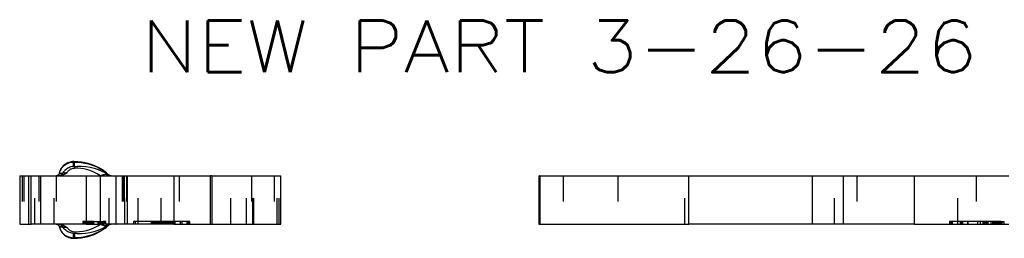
# Model space of a CAD drawing. Header units: inches. Extents: x 3 to 289, y 4 to 291.
# Tile 408 of 634: x 54.986 to 58.802, y 234.686 to 235.533. Entities that reach past the tile are written whole.
import ezdxf
from ezdxf.enums import TextEntityAlignment as Align

# ---------------------------------------------------------------- set-up
doc = ezdxf.new("R2010")
doc.units = ezdxf.units.IN
doc.header["$LTSCALE"] = 0.5
doc.header["$MEASUREMENT"] = 0
doc.linetypes.add('HIDDEN', pattern=[0.225, 0.15, -0.075])
doc.layers.add('DBU', color=7, linetype='Continuous')
doc.styles.add('VERO4-Txt', font='txt_____.ttf')

msp = doc.modelspace()

# ---------------------------------------------------------------- linework, layer by layer
at = {"layer": 'DBU', "color": 6, "linetype": 'Continuous'}
for p, q in [((55.1491, 234.9603), (55.1463, 234.9562)), ((55.1522, 234.964), (55.1491, 234.9603)), ((55.1494, 234.9595), (55.1524, 234.963)), ((55.1556, 234.9675), (55.1522, 234.964)), ((55.1524, 234.963), (55.1558, 234.9663)), ((55.1593, 234.9707), (55.1556, 234.9675)), ((55.1558, 234.9663), (55.1594, 234.9693)), ((55.1633, 234.9735), (55.1593, 234.9707)), ((55.1594, 234.9693), (55.1632, 234.972)), ((55.1632, 234.972), (55.1672, 234.9744)), ((55.1674, 234.976), (55.1633, 234.9735)), ((55.1672, 234.9744), (55.1713, 234.9764)), ((55.1718, 234.9782), (55.1674, 234.976)), ((55.1713, 234.9764), (55.1757, 234.9781)), ((55.1763, 234.98), (55.1718, 234.9782)), ((55.1761, 234.9596), (55.1723, 234.9577)), ((55.1757, 234.9781), (55.1801, 234.9795)), ((55.1801, 234.9612), (55.1761, 234.9596)), ((55.1809, 234.9814), (55.1763, 234.98)), ((55.1801, 234.9795), (55.1846, 234.9805)), ((55.1842, 234.9626), (55.1801, 234.9612)), ((55.1856, 234.9824), (55.1809, 234.9814)), ((55.1884, 234.9636), (55.1842, 234.9626)), ((55.1846, 234.9805), (55.1892, 234.9811)), ((55.1904, 234.983), (55.1856, 234.9824)), ((55.1926, 234.9642), (55.1884, 234.9636)), ((55.1892, 234.9811), (55.1937, 234.9814)), ((55.1952, 234.9833), (55.1904, 234.983)), ((55.1926, 234.9642), (55.209, 234.9656)), ((55.2104, 234.9829), (55.1952, 234.9833)), ((55.209, 234.9656), (55.2255, 234.9656)), ((55.2248, 234.9814), (55.2104, 234.9829)), ((55.2385, 234.979), (55.2248, 234.9814)), ((55.2255, 234.9656), (55.2419, 234.9643)), ((55.2513, 234.9759), (55.2385, 234.979)), ((55.2419, 234.9643), (55.2582, 234.9617)), ((55.2632, 234.9721), (55.2513, 234.9759)), ((55.2582, 234.9617), (55.2742, 234.9578)), ((55.2742, 234.9678), (55.2632, 234.9721)), ((55.2844, 234.9632), (55.2742, 234.9678)), ((55.2937, 234.9584), (55.2844, 234.9632)), ((54.9855, 234.9284), (55.0206, 234.9284)), ((54.9855, 234.9284), (54.9855, 234.7409)), ((55.0206, 234.9284), (55.0306, 234.9284)), ((55.0306, 234.7409), (55.0306, 234.9284)), ((55.0306, 234.9284), (55.068, 234.9284)), ((55.068, 234.9284), (55.2431, 234.9284)), ((55.1395, 234.9285), (55.1387, 234.9284)), ((55.139, 234.9383), (55.1389, 234.9383)), ((55.1389, 234.9383), (55.1389, 234.9383)), ((55.1392, 234.9383), (55.139, 234.9383)), ((55.14, 234.942), (55.1391, 234.9382)), ((55.1392, 234.9383), (55.1405, 234.9429)), ((55.1404, 234.9286), (55.1395, 234.9285)), ((55.1412, 234.9457), (55.14, 234.942)), ((55.1412, 234.9287), (55.1404, 234.9286)), ((55.1405, 234.9429), (55.1422, 234.9473)), ((55.1427, 234.9493), (55.1412, 234.9457)), ((55.142, 234.9289), (55.1412, 234.9287)), ((55.1428, 234.9291), (55.142, 234.9289)), ((55.1422, 234.9473), (55.1442, 234.9516)), ((55.1444, 234.9529), (55.1427, 234.9493)), ((55.1436, 234.9295), (55.1428, 234.9291)), ((55.1444, 234.9298), (55.1436, 234.9295)), ((55.1442, 234.9516), (55.1466, 234.9557)), ((55.1463, 234.9562), (55.1444, 234.9529)), ((55.1452, 234.9302), (55.1444, 234.9298)), ((55.1459, 234.9307), (55.1452, 234.9302)), ((55.1466, 234.9312), (55.1459, 234.9307)), ((55.1466, 234.9557), (55.1494, 234.9595)), ((55.1473, 234.9318), (55.1466, 234.9312)), ((55.1479, 234.9324), (55.1473, 234.9318)), ((55.1485, 234.933), (55.1479, 234.9324)), ((55.149, 234.9336), (55.1485, 234.933)), ((55.1495, 234.9343), (55.149, 234.9336)), ((55.1499, 234.9351), (55.1495, 234.9343)), ((55.1523, 234.9391), (55.1499, 234.9351)), ((55.1551, 234.943), (55.1523, 234.9391)), ((55.1581, 234.9466), (55.1551, 234.943)), ((55.1615, 234.9499), (55.1581, 234.9466)), ((55.1651, 234.953), (55.1615, 234.9499)), ((55.1686, 234.9555), (55.1651, 234.953)), ((55.1723, 234.9577), (55.1686, 234.9555)), ((55.2431, 234.9284), (55.2991, 234.9284)), ((55.2742, 234.9578), (55.2896, 234.9528)), ((55.2896, 234.9528), (55.3045, 234.9465)), ((55.3022, 234.9534), (55.2937, 234.9584)), ((55.2991, 234.9284), (55.3576, 234.9284)), ((55.3099, 234.9484), (55.3022, 234.9534)), ((55.3045, 234.9465), (55.3189, 234.9391)), ((55.3168, 234.9434), (55.3099, 234.9484)), ((55.3215, 234.9397), (55.3168, 234.9434)), ((55.3189, 234.9391), (55.3294, 234.9327)), ((55.3229, 234.9385), (55.3215, 234.9397)), ((55.3227, 234.9386), (55.3277, 234.9344)), ((55.3277, 234.9344), (55.3292, 234.9331)), ((55.3311, 234.9316), (55.3292, 234.9331)), ((55.3294, 234.9327), (55.3311, 234.9316)), ((55.3311, 234.9316), (55.3326, 234.9306)), ((55.3333, 234.9301), (55.3326, 234.9306)), ((55.334, 234.9298), (55.3333, 234.9301)), ((55.3348, 234.9294), (55.334, 234.9298)), ((55.3355, 234.9291), (55.3348, 234.9294)), ((55.3365, 234.9288), (55.3355, 234.9291)), ((55.3375, 234.9286), (55.3365, 234.9288)), ((55.3386, 234.9285), (55.3375, 234.9286)), ((55.3396, 234.9284), (55.3386, 234.9285)), ((55.3576, 234.9284), (55.3598, 234.9284)), ((55.3576, 234.9284), (55.3576, 234.7409)), ((55.3598, 234.9284), (55.5831, 234.9284)), ((55.5831, 234.9284), (55.7255, 234.9284)), ((55.7304, 234.9284), (55.7255, 234.9284)), ((55.7304, 234.9284), (55.7304, 234.7409)), ((55.7304, 234.9284), (55.9974, 234.9284)), ((55.9974, 234.7409), (55.9974, 234.9284)), ((56.9974, 234.9284), (57, 234.9284)), ((56.9974, 234.9284), (56.9974, 234.7409)), ((57.0012, 234.9284), (57, 234.9284)), ((57.0012, 234.9284), (57.0012, 234.7409)), ((57.0012, 234.9284), (57.5786, 234.9284)), ((57.5786, 234.7409), (57.5786, 234.9284)), ((57.5786, 234.9284), (58.0578, 234.9284)), ((58.0578, 234.9284), (58.1786, 234.9284)), ((58.1786, 234.9284), (58.4525, 234.9284)), ((58.4525, 234.9284), (58.8197, 234.9284)), ((54.9855, 234.7409), (55.0206, 234.7409)), ((55.0206, 234.7409), (55.0306, 234.7409)), ((55.068, 234.7409), (55.0306, 234.7409)), ((55.2431, 234.7409), (55.068, 234.7409)), ((55.1267, 234.7409), (55.1271, 234.7409)), ((55.1271, 234.7409), (55.1275, 234.7409)), ((55.1275, 234.7409), (55.128, 234.7409)), ((55.128, 234.7409), (55.1285, 234.7408)), ((55.1285, 234.7408), (55.1291, 234.7407)), ((55.1291, 234.7407), (55.1296, 234.7406)), ((55.1296, 234.7406), (55.1302, 234.7404)), ((55.1302, 234.7404), (55.1308, 234.7402)), ((55.1308, 234.7402), (55.1315, 234.74)), ((55.1315, 234.74), (55.1321, 234.7397)), ((55.1321, 234.7397), (55.1328, 234.7393)), ((55.1328, 234.7393), (55.1334, 234.7389)), ((55.1334, 234.7389), (55.1341, 234.7385)), ((55.1341, 234.7385), (55.1347, 234.738)), ((55.1347, 234.738), (55.1353, 234.7374)), ((55.1353, 234.7374), (55.136, 234.7368)), ((55.136, 234.7368), (55.1365, 234.7361)), ((55.1365, 234.7361), (55.137, 234.7354)), ((55.137, 234.7354), (55.1375, 234.7346)), ((55.1375, 234.7346), (55.138, 234.7338)), ((55.138, 234.7338), (55.1383, 234.7329)), ((55.1383, 234.7329), (55.1386, 234.732)), ((55.1386, 234.732), (55.1389, 234.7311)), ((55.1387, 234.7409), (55.1395, 234.7409)), ((55.139, 234.7311), (55.1389, 234.7311)), ((55.1389, 234.7311), (55.1389, 234.7311)), ((55.1392, 234.7311), (55.139, 234.7311)), ((55.1391, 234.7312), (55.14, 234.7274)), ((55.1395, 234.7409), (55.1404, 234.7408)), ((55.1404, 234.7408), (55.1412, 234.7407)), ((55.1412, 234.7407), (55.142, 234.7405)), ((55.142, 234.7405), (55.1428, 234.7402)), ((55.1428, 234.7402), (55.1436, 234.7399)), ((55.1436, 234.7399), (55.1444, 234.7396)), ((55.1444, 234.7396), (55.1452, 234.7391)), ((55.1452, 234.7391), (55.1459, 234.7387)), ((55.1459, 234.7387), (55.1466, 234.7382)), ((55.1466, 234.7382), (55.1473, 234.7376)), ((55.1473, 234.7376), (55.1479, 234.737)), ((55.1479, 234.737), (55.1485, 234.7364)), ((55.1485, 234.7364), (55.149, 234.7358)), ((55.149, 234.7358), (55.1495, 234.7351)), ((55.1495, 234.7351), (55.1499, 234.7343)), ((55.1523, 234.7302), (55.1499, 234.7343)), ((55.2431, 234.7409), (55.2991, 234.7409)), ((55.3576, 234.7409), (55.2991, 234.7409)), ((55.3294, 234.7367), (55.3186, 234.7301)), ((55.3215, 234.7297), (55.3229, 234.7309)), ((55.3292, 234.7363), (55.3227, 234.7307)), ((55.3292, 234.7363), (55.3311, 234.7378)), ((55.3311, 234.7378), (55.3294, 234.7367)), ((55.3326, 234.7388), (55.3311, 234.7378)), ((55.3326, 234.7388), (55.3335, 234.7394)), ((55.3335, 234.7394), (55.3344, 234.7398)), ((55.3344, 234.7398), (55.3354, 234.7402)), ((55.3354, 234.7402), (55.3364, 234.7405)), ((55.3364, 234.7405), (55.3372, 234.7407)), ((55.3372, 234.7407), (55.338, 234.7408)), ((55.338, 234.7408), (55.3388, 234.7409)), ((55.3388, 234.7409), (55.3396, 234.7409)), ((55.3576, 234.7409), (55.3598, 234.7409)), ((55.5831, 234.7409), (55.3598, 234.7409)), ((55.5831, 234.7409), (55.7255, 234.7409)), ((55.7255, 234.7409), (55.7304, 234.7409)), ((55.7304, 234.7409), (55.9974, 234.7409)), ((56.9974, 234.7409), (57, 234.7409)), ((57, 234.7409), (57.0012, 234.7409)), ((57.0012, 234.7409), (57.5786, 234.7409)), ((58.0578, 234.7409), (57.5786, 234.7409)), ((58.1786, 234.7409), (58.0578, 234.7409)), ((58.4525, 234.7409), (58.1786, 234.7409)), ((58.4525, 234.7409), (58.8197, 234.7409)), ((55.14, 234.7274), (55.1412, 234.7237)), ((55.1412, 234.7237), (55.1427, 234.72)), ((55.1427, 234.72), (55.1444, 234.7165)), ((55.1444, 234.7165), (55.1464, 234.7131)), ((55.1464, 234.7131), (55.1491, 234.7091)), ((55.1491, 234.7091), (55.1522, 234.7053)), ((55.1522, 234.7053), (55.1556, 234.7018)), ((55.1551, 234.7264), (55.1523, 234.7302)), ((55.1581, 234.7228), (55.1551, 234.7264)), ((55.1556, 234.7018), (55.1593, 234.6987)), ((55.1615, 234.7195), (55.1581, 234.7228)), ((55.1593, 234.6987), (55.1633, 234.6958)), ((55.1651, 234.7164), (55.1615, 234.7195)), ((55.1633, 234.6958), (55.1674, 234.6933)), ((55.1686, 234.7139), (55.1651, 234.7164)), ((55.1674, 234.6933), (55.1718, 234.6912)), ((55.1723, 234.7117), (55.1686, 234.7139)), ((55.1761, 234.7098), (55.1723, 234.7117)), ((55.1801, 234.7082), (55.1761, 234.7098)), ((55.1842, 234.7068), (55.1801, 234.7082)), ((55.1884, 234.7058), (55.1842, 234.7068)), ((55.1926, 234.7051), (55.1884, 234.7058)), ((55.2087, 234.7038), (55.1926, 234.7051)), ((55.2249, 234.7037), (55.2087, 234.7038)), ((55.241, 234.7049), (55.2249, 234.7037)), ((55.2379, 234.6902), (55.2507, 234.6934)), ((55.257, 234.7074), (55.241, 234.7049)), ((55.2507, 234.6934), (55.2627, 234.6971)), ((55.2731, 234.7112), (55.257, 234.7074)), ((55.2627, 234.6971), (55.2739, 234.7014)), ((55.2887, 234.7163), (55.2731, 234.7112)), ((55.2739, 234.7014), (55.2841, 234.706)), ((55.2841, 234.706), (55.2935, 234.7109)), ((55.3039, 234.7226), (55.2887, 234.7163)), ((55.2935, 234.7109), (55.302, 234.7159)), ((55.302, 234.7159), (55.3097, 234.7209)), ((55.3186, 234.7301), (55.3039, 234.7226)), ((55.3097, 234.7209), (55.3167, 234.7259)), ((55.3167, 234.7259), (55.3215, 234.7297)), ((55.1718, 234.6912), (55.1763, 234.6894)), ((55.1763, 234.6894), (55.1809, 234.688)), ((55.1809, 234.688), (55.1856, 234.687)), ((55.1856, 234.687), (55.1904, 234.6864)), ((55.1904, 234.6864), (55.1952, 234.6861)), ((55.1943, 234.6861), (55.2096, 234.6864)), ((55.2096, 234.6864), (55.2241, 234.6879)), ((55.2241, 234.6879), (55.2379, 234.6902))]:
    msp.add_line(p, q, dxfattribs=at)
at = {"layer": 'DBU', "color": 4, "linetype": 'Continuous'}
for p, q in [((55.194, 234.9821), (55.1937, 234.9814)), ((55.1937, 234.9814), (55.2086, 234.9812)), ((55.1942, 234.9826), (55.194, 234.9821)), ((55.1945, 234.983), (55.1942, 234.9826)), ((55.1947, 234.9832), (55.1945, 234.983)), ((55.195, 234.9833), (55.1947, 234.9832)), ((55.1952, 234.9833), (55.195, 234.9833)), ((55.2086, 234.9812), (55.2234, 234.9799)), ((55.2234, 234.9799), (55.238, 234.9775)), ((55.238, 234.9775), (55.2525, 234.9741)), ((55.2525, 234.9741), (55.2667, 234.9696)), ((55.2667, 234.9696), (55.2783, 234.9651)), ((55.2783, 234.9651), (55.2896, 234.9599)), ((55.2896, 234.9599), (55.3005, 234.954)), ((55.0206, 234.7409), (55.0206, 234.9284)), ((55.068, 234.7409), (55.068, 234.9284)), ((55.1282, 234.9285), (55.1271, 234.9284)), ((55.1292, 234.9286), (55.1282, 234.9285)), ((55.1303, 234.9289), (55.1292, 234.9286)), ((55.1313, 234.9292), (55.1303, 234.9289)), ((55.1322, 234.9296), (55.1313, 234.9292)), ((55.1332, 234.9301), (55.1322, 234.9296)), ((55.1341, 234.9306), (55.1332, 234.9301)), ((55.1349, 234.9312), (55.1341, 234.9306)), ((55.1357, 234.9319), (55.1349, 234.9312)), ((55.1364, 234.9327), (55.1357, 234.9319)), ((55.137, 234.9335), (55.1364, 234.9327)), ((55.1376, 234.9344), (55.137, 234.9335)), ((55.1381, 234.9353), (55.1376, 234.9344)), ((55.1386, 234.9363), (55.1381, 234.9353)), ((55.1389, 234.9373), (55.1386, 234.9363)), ((55.1392, 234.9383), (55.1389, 234.9373)), ((55.1389, 234.9383), (55.1389, 234.9383)), ((55.1389, 234.9383), (55.139, 234.9383)), ((55.139, 234.9383), (55.1391, 234.9383)), ((55.1499, 234.9351), (55.1392, 234.9383)), ((55.2431, 234.9284), (55.2431, 234.7409)), ((55.2991, 234.7409), (55.2991, 234.9284)), ((55.3005, 234.954), (55.3111, 234.9473)), ((55.3111, 234.9473), (55.3211, 234.9399)), ((55.3211, 234.9399), (55.3227, 234.9386)), ((55.3598, 234.7409), (55.3598, 234.9284)), ((55.5831, 234.9284), (55.5831, 234.7409)), ((55.7255, 234.7409), (55.7255, 234.9284)), ((57, 234.7409), (57, 234.9284)), ((58.0578, 234.7409), (58.0578, 234.9284)), ((58.1786, 234.7409), (58.1786, 234.9284)), ((58.4525, 234.9284), (58.4525, 234.7409)), ((55.1271, 234.7409), (55.1282, 234.7409)), ((55.1282, 234.7409), (55.1292, 234.7408)), ((55.1292, 234.7408), (55.1302, 234.7405)), ((55.1302, 234.7405), (55.1313, 234.7402)), ((55.1313, 234.7402), (55.1322, 234.7398)), ((55.1322, 234.7398), (55.1331, 234.7394)), ((55.1331, 234.7394), (55.134, 234.7388)), ((55.134, 234.7388), (55.1349, 234.7382)), ((55.1349, 234.7382), (55.1356, 234.7375)), ((55.1356, 234.7375), (55.1364, 234.7367)), ((55.1364, 234.7367), (55.137, 234.7359)), ((55.137, 234.7359), (55.1376, 234.735)), ((55.1376, 234.735), (55.1381, 234.7341)), ((55.1381, 234.7341), (55.1386, 234.7331)), ((55.1386, 234.7331), (55.1389, 234.7321)), ((55.1389, 234.7321), (55.1392, 234.7311)), ((55.1389, 234.7311), (55.1389, 234.7311)), ((55.1389, 234.7311), (55.139, 234.7311)), ((55.139, 234.7311), (55.1391, 234.7311)), ((55.1499, 234.7343), (55.1392, 234.7311)), ((55.1392, 234.7311), (55.1405, 234.7265)), ((55.3227, 234.7307), (55.3211, 234.7294)), ((55.1405, 234.7265), (55.1422, 234.722)), ((55.1422, 234.722), (55.1442, 234.7178)), ((55.1442, 234.7178), (55.1467, 234.7137)), ((55.1467, 234.7137), (55.1494, 234.7099)), ((55.1494, 234.7099), (55.1524, 234.7063)), ((55.1524, 234.7063), (55.1558, 234.7031)), ((55.1558, 234.7031), (55.1594, 234.7001)), ((55.1594, 234.7001), (55.1632, 234.6974)), ((55.1632, 234.6974), (55.1672, 234.695)), ((55.1672, 234.695), (55.1714, 234.693)), ((55.1714, 234.693), (55.1757, 234.6913)), ((55.2525, 234.6953), (55.238, 234.6919)), ((55.2667, 234.6998), (55.2525, 234.6953)), ((55.2783, 234.7043), (55.2667, 234.6998)), ((55.2896, 234.7095), (55.2783, 234.7043)), ((55.3005, 234.7154), (55.2896, 234.7095)), ((55.3111, 234.7221), (55.3005, 234.7154)), ((55.3211, 234.7294), (55.3111, 234.7221)), ((55.1757, 234.6913), (55.1801, 234.6899)), ((55.1801, 234.6899), (55.1846, 234.6889)), ((55.1846, 234.6889), (55.1892, 234.6883)), ((55.1892, 234.6883), (55.1937, 234.688)), ((55.2086, 234.6882), (55.1937, 234.688)), ((55.194, 234.6873), (55.1937, 234.688)), ((55.1942, 234.6868), (55.194, 234.6873)), ((55.1945, 234.6864), (55.1942, 234.6868)), ((55.1947, 234.6862), (55.1945, 234.6864)), ((55.195, 234.6861), (55.1947, 234.6862)), ((55.1952, 234.6861), (55.195, 234.6861)), ((55.2234, 234.6895), (55.2086, 234.6882)), ((55.238, 234.6919), (55.2234, 234.6895))]:
    msp.add_line(p, q, dxfattribs=at)
at = {"layer": 'DBU', "color": 254, "linetype": 'HIDDEN'}
for p, q in [((55.1953, 234.9832), (55.1952, 234.9833)), ((55.1956, 234.983), (55.1953, 234.9832)), ((55.1958, 234.9826), (55.1956, 234.983)), ((55.1961, 234.9821), (55.1958, 234.9826)), ((55.1964, 234.9814), (55.1961, 234.9821)), ((55.1967, 234.9805), (55.1964, 234.9814)), ((55.1969, 234.9795), (55.1967, 234.9805)), ((55.1972, 234.9784), (55.1969, 234.9795)), ((55.1974, 234.9772), (55.1972, 234.9784)), ((55.1976, 234.9758), (55.1974, 234.9772)), ((55.1978, 234.9743), (55.1976, 234.9758)), ((55.198, 234.9727), (55.1978, 234.9743)), ((55.1982, 234.9711), (55.198, 234.9727)), ((55.1984, 234.9694), (55.1982, 234.9711)), ((55.1985, 234.9677), (55.1984, 234.9694)), ((55.1986, 234.9658), (55.1985, 234.9677)), ((55.1987, 234.964), (55.1986, 234.9658)), ((55.1988, 234.9621), (55.1987, 234.964)), ((55.1988, 234.9602), (55.1988, 234.9621)), ((55.1989, 234.9583), (55.1988, 234.9602)), ((54.995, 234.9284), (54.995, 234.7409)), ((55.0015, 234.9284), (55.0015, 234.7409)), ((55.0444, 234.7409), (55.0444, 234.9284)), ((55.0598, 234.9284), (55.0598, 234.7409)), ((55.1192, 234.7409), (55.1192, 234.9284)), ((55.1274, 234.9284), (55.1274, 234.7409)), ((55.1288, 234.9285), (55.1288, 234.9285)), ((55.1288, 234.9285), (55.1289, 234.9285)), ((55.1289, 234.9285), (55.1291, 234.9285)), ((55.1291, 234.9285), (55.1295, 234.9285)), ((55.1295, 234.9285), (55.1299, 234.9284)), ((55.1299, 234.9284), (55.1305, 234.9284)), ((55.1305, 234.9284), (55.1313, 234.9284)), ((55.1313, 234.9284), (55.1323, 234.9284)), ((55.1323, 234.9284), (55.1334, 234.9284)), ((55.1333, 234.9284), (55.1402, 234.9284)), ((55.1391, 234.9383), (55.1392, 234.9383)), ((55.1392, 234.9383), (55.1395, 234.9383)), ((55.1395, 234.9383), (55.1399, 234.9383)), ((55.1399, 234.9383), (55.1404, 234.9383)), ((55.1402, 234.9284), (55.1421, 234.9285)), ((55.1404, 234.9383), (55.141, 234.9383)), ((55.141, 234.9383), (55.1417, 234.9383)), ((55.1417, 234.9383), (55.1425, 234.9384)), ((55.1421, 234.9285), (55.144, 234.9288)), ((55.1425, 234.9384), (55.1434, 234.9384)), ((55.1434, 234.9384), (55.1447, 234.9385)), ((55.144, 234.9288), (55.1461, 234.9292)), ((55.1447, 234.9385), (55.1461, 234.9385)), ((55.1461, 234.9385), (55.1477, 234.9386)), ((55.1461, 234.9292), (55.1481, 234.9297)), ((55.1477, 234.9386), (55.1493, 234.9387)), ((55.1481, 234.9297), (55.1503, 234.9304)), ((55.1493, 234.9387), (55.1511, 234.9388)), ((55.1503, 234.9304), (55.1525, 234.9313)), ((55.1511, 234.9388), (55.1529, 234.9389)), ((55.1525, 234.9313), (55.1548, 234.9323)), ((55.1529, 234.9389), (55.1548, 234.9391)), ((55.1548, 234.9391), (55.1568, 234.9392)), ((55.1548, 234.9323), (55.1572, 234.9335)), ((55.1568, 234.9392), (55.1587, 234.9394)), ((55.1572, 234.9335), (55.1591, 234.9345)), ((55.1587, 234.9394), (55.161, 234.9397)), ((55.1591, 234.9345), (55.1613, 234.9358)), ((55.161, 234.9397), (55.1633, 234.9399)), ((55.1613, 234.9358), (55.1638, 234.9373)), ((55.1633, 234.9399), (55.1655, 234.9403)), ((55.1638, 234.9373), (55.168, 234.9399)), ((55.1655, 234.9403), (55.1677, 234.9406)), ((55.1677, 234.9406), (55.1697, 234.9409)), ((55.168, 234.9399), (55.1692, 234.9406)), ((55.1692, 234.9406), (55.1695, 234.9408)), ((55.1695, 234.9408), (55.1696, 234.9409)), ((55.1696, 234.9409), (55.1697, 234.9409)), ((55.1697, 234.9409), (55.1709, 234.9431)), ((55.1709, 234.9431), (55.1723, 234.9451)), ((55.1723, 234.9451), (55.1739, 234.947)), ((55.1739, 234.947), (55.1755, 234.9488)), ((55.1755, 234.9488), (55.1774, 234.9504)), ((55.1774, 234.9504), (55.1793, 234.9519)), ((55.1793, 234.9519), (55.1814, 234.9533)), ((55.1814, 234.9533), (55.1837, 234.9546)), ((55.1837, 234.9546), (55.1861, 234.9557)), ((55.1861, 234.9557), (55.1885, 234.9566)), ((55.1885, 234.9566), (55.191, 234.9573)), ((55.191, 234.9573), (55.1936, 234.9578)), ((55.1936, 234.9578), (55.1962, 234.9581)), ((55.1962, 234.9581), (55.1989, 234.9583)), ((55.2105, 234.9581), (55.1989, 234.9583)), ((55.2221, 234.957), (55.2105, 234.9581)), ((55.2336, 234.9552), (55.2221, 234.957)), ((55.2449, 234.9526), (55.2336, 234.9552)), ((55.259, 234.9483), (55.2449, 234.9526)), ((55.2727, 234.9428), (55.259, 234.9483)), ((55.2858, 234.9361), (55.2727, 234.9428)), ((55.2983, 234.9284), (55.2858, 234.9361)), ((55.2983, 234.9284), (55.3003, 234.9293)), ((55.3003, 234.9293), (55.3023, 234.9301)), ((55.3023, 234.9301), (55.3043, 234.9309)), ((55.3043, 234.9309), (55.3062, 234.9317)), ((55.3062, 234.9317), (55.3082, 234.9324)), ((55.3082, 234.9324), (55.3101, 234.933)), ((55.3101, 234.933), (55.312, 234.9334)), ((55.312, 234.9334), (55.3138, 234.9338)), ((55.3138, 234.9338), (55.3157, 234.934)), ((55.3157, 234.934), (55.3174, 234.9341)), ((55.3174, 234.9341), (55.3192, 234.934)), ((55.3192, 234.934), (55.3209, 234.9337)), ((55.3209, 234.9337), (55.3227, 234.9334)), ((55.3209, 234.9337), (55.3213, 234.933)), ((55.3213, 234.933), (55.3218, 234.9323)), ((55.3218, 234.9323), (55.3222, 234.9316)), ((55.3222, 234.9316), (55.3228, 234.931)), ((55.3227, 234.9334), (55.3244, 234.9331)), ((55.3228, 234.931), (55.3233, 234.9304)), ((55.3233, 234.9304), (55.3239, 234.93)), ((55.3239, 234.93), (55.3244, 234.9295)), ((55.3244, 234.9331), (55.326, 234.9328)), ((55.3244, 234.9295), (55.3251, 234.9291)), ((55.3251, 234.9291), (55.3258, 234.9288)), ((55.3258, 234.9288), (55.3265, 234.9286)), ((55.326, 234.9328), (55.3274, 234.9325)), ((55.3265, 234.9286), (55.3269, 234.9285)), ((55.3274, 234.9325), (55.3282, 234.9324)), ((55.3282, 234.9324), (55.329, 234.9322)), ((55.329, 234.9322), (55.3296, 234.9321)), ((55.3296, 234.9321), (55.33, 234.932)), ((55.33, 234.932), (55.3303, 234.9319)), ((55.3303, 234.9319), (55.3305, 234.9319)), ((55.3305, 234.9319), (55.3306, 234.9318)), ((55.3327, 234.7409), (55.3327, 234.9284)), ((55.3824, 234.9284), (55.3824, 234.7409)), ((55.3873, 234.9284), (55.3873, 234.7409)), ((55.3895, 234.9284), (55.3895, 234.7409)), ((55.3909, 234.9284), (55.3909, 234.7409)), ((55.3935, 234.7409), (55.3935, 234.9284)), ((55.4001, 234.9284), (55.4001, 234.7409)), ((55.4015, 234.9284), (55.4015, 234.7409)), ((55.4033, 234.7409), (55.4033, 234.9284)), ((55.4445, 234.7409), (55.4445, 234.9284)), ((55.5339, 234.7409), (55.5339, 234.9284)), ((55.6042, 234.9284), (55.6042, 234.7409)), ((55.8033, 234.7409), (55.8033, 234.9284)), ((55.8642, 234.7409), (55.8642, 234.9284)), ((55.8837, 234.9284), (55.8837, 234.7409)), ((55.8891, 234.7409), (55.8891, 234.9284)), ((55.8934, 234.7409), (55.8934, 234.9284)), ((55.9719, 234.9284), (55.9719, 234.7409)), ((55.9839, 234.7409), (55.9839, 234.9284)), ((55.991, 234.7409), (55.991, 234.9284)), ((57.0924, 234.9284), (57.0924, 234.7409)), ((57.3038, 234.9284), (57.3038, 234.7409)), ((57.5638, 234.7409), (57.5638, 234.9284)), ((58.1433, 234.7409), (58.1433, 234.9284)), ((58.23, 234.9284), (58.23, 234.7409)), ((58.622, 234.7409), (58.622, 234.9284)), ((58.6921, 234.9284), (58.6921, 234.7409)), ((55.1271, 234.7409), (55.1266, 234.7409)), ((55.1268, 234.7409), (55.1293, 234.7409)), ((55.1293, 234.7409), (55.1335, 234.7409)), ((55.1335, 234.7409), (55.1402, 234.7409)), ((55.1391, 234.7311), (55.1392, 234.7311)), ((55.1392, 234.7311), (55.1395, 234.7311)), ((55.1395, 234.7311), (55.1399, 234.7311)), ((55.1399, 234.7311), (55.1404, 234.7311)), ((55.1402, 234.7409), (55.1419, 234.7409)), ((55.1404, 234.7311), (55.141, 234.7311)), ((55.141, 234.7311), (55.1417, 234.731)), ((55.1417, 234.731), (55.1425, 234.731)), ((55.1419, 234.7409), (55.1436, 234.7407)), ((55.1425, 234.731), (55.1434, 234.731)), ((55.1434, 234.731), (55.1447, 234.7309)), ((55.1436, 234.7407), (55.1453, 234.7404)), ((55.1447, 234.7309), (55.1461, 234.7309)), ((55.1453, 234.7404), (55.1471, 234.74)), ((55.1461, 234.7309), (55.1477, 234.7308)), ((55.1471, 234.74), (55.1489, 234.7395)), ((55.1477, 234.7308), (55.1493, 234.7307)), ((55.1489, 234.7395), (55.1515, 234.7385)), ((55.1493, 234.7307), (55.1511, 234.7306)), ((55.1515, 234.7385), (55.1543, 234.7373)), ((55.1543, 234.7373), (55.1572, 234.7359)), ((55.1572, 234.7359), (55.1616, 234.7334)), ((55.1616, 234.7334), (55.1657, 234.7309)), ((55.1657, 234.7309), (55.1697, 234.7284)), ((55.2308, 234.7509), (55.2308, 234.7409)), ((55.2337, 234.7509), (55.2308, 234.7509)), ((55.2393, 234.7509), (55.2337, 234.7509)), ((55.2337, 234.7409), (55.2337, 234.7509)), ((55.2342, 234.7509), (55.2342, 234.7409)), ((55.2393, 234.7509), (55.2393, 234.7409)), ((55.2421, 234.7509), (55.2393, 234.7509)), ((55.2408, 234.7409), (55.2408, 234.7509)), ((55.2477, 234.7509), (55.2421, 234.7509)), ((55.2421, 234.7409), (55.2421, 234.7509)), ((55.2477, 234.7509), (55.2477, 234.7409)), ((55.2523, 234.7509), (55.2477, 234.7509)), ((55.2493, 234.7409), (55.2493, 234.7509)), ((55.2523, 234.7409), (55.2523, 234.7509)), ((55.2523, 234.7509), (55.2541, 234.7509)), ((55.2527, 234.7509), (55.2527, 234.7409)), ((55.2541, 234.7509), (55.2541, 234.7409)), ((55.2543, 234.7509), (55.2541, 234.7509)), ((55.2593, 234.7509), (55.2543, 234.7509)), ((55.2543, 234.7409), (55.2543, 234.7509)), ((55.2691, 234.7509), (55.2593, 234.7509)), ((55.2593, 234.7409), (55.2593, 234.7509)), ((55.2603, 234.7509), (55.2603, 234.7409)), ((55.2604, 234.7509), (55.2604, 234.7409)), ((55.2651, 234.7409), (55.2651, 234.7509)), ((55.2653, 234.7409), (55.2653, 234.7509)), ((55.267, 234.7509), (55.267, 234.7409)), ((55.2728, 234.7509), (55.2691, 234.7509)), ((55.2691, 234.7409), (55.2691, 234.7509)), ((55.2702, 234.7409), (55.2702, 234.7509)), ((55.2728, 234.7409), (55.2728, 234.7509)), ((55.2728, 234.7509), (55.2986, 234.7509)), ((55.2784, 234.7293), (55.2886, 234.7348)), ((55.2886, 234.7348), (55.2983, 234.7409)), ((55.2899, 234.7509), (55.2899, 234.7409)), ((55.2902, 234.7409), (55.2902, 234.7509)), ((55.295, 234.7509), (55.295, 234.7409)), ((55.2973, 234.7509), (55.2973, 234.7409)), ((55.2978, 234.7409), (55.2978, 234.7509)), ((55.2983, 234.7409), (55.2994, 234.7405)), ((55.2985, 234.7409), (55.2985, 234.7509)), ((55.2986, 234.7509), (55.3088, 234.7509)), ((55.2986, 234.7509), (55.2986, 234.7409)), ((55.2988, 234.7409), (55.2988, 234.7509)), ((55.2994, 234.7405), (55.3008, 234.7399)), ((55.3008, 234.7399), (55.3025, 234.7392)), ((55.3025, 234.7392), (55.3043, 234.7385)), ((55.3036, 234.7509), (55.3036, 234.7409)), ((55.3043, 234.7385), (55.3062, 234.7377)), ((55.3059, 234.7509), (55.3059, 234.7409)), ((55.3062, 234.7377), (55.3078, 234.7371)), ((55.3078, 234.7371), (55.3091, 234.7367)), ((55.3088, 234.7509), (55.3093, 234.7509)), ((55.3088, 234.7509), (55.3088, 234.7409)), ((55.3091, 234.7367), (55.3101, 234.7364)), ((55.3093, 234.7509), (55.3093, 234.7409)), ((55.3142, 234.7509), (55.3093, 234.7509)), ((55.3101, 234.7364), (55.3122, 234.7359)), ((55.3107, 234.7509), (55.3107, 234.7409)), ((55.3122, 234.7359), (55.3142, 234.7356)), ((55.3134, 234.7509), (55.3134, 234.7409)), ((55.3135, 234.7409), (55.3135, 234.7509)), ((55.3142, 234.7409), (55.3142, 234.7509)), ((55.3197, 234.7509), (55.3142, 234.7509)), ((55.3142, 234.7356), (55.3161, 234.7354)), ((55.3148, 234.7409), (55.3148, 234.7509)), ((55.3161, 234.7354), (55.3178, 234.7353)), ((55.3178, 234.7353), (55.3194, 234.7354)), ((55.3194, 234.7354), (55.3209, 234.7356)), ((55.3196, 234.7409), (55.3196, 234.7509)), ((55.3197, 234.7409), (55.3197, 234.7509)), ((55.3214, 234.7365), (55.3209, 234.7356)), ((55.3209, 234.7356), (55.3227, 234.736)), ((55.3219, 234.7373), (55.3214, 234.7365)), ((55.3224, 234.738), (55.3219, 234.7373)), ((55.323, 234.7386), (55.3224, 234.738)), ((55.3227, 234.736), (55.3244, 234.7363)), ((55.3236, 234.7392), (55.323, 234.7386)), ((55.3241, 234.7396), (55.3236, 234.7392)), ((55.3247, 234.74), (55.3241, 234.7396)), ((55.3244, 234.7363), (55.326, 234.7366)), ((55.3254, 234.7404), (55.3247, 234.74)), ((55.326, 234.7406), (55.3254, 234.7404)), ((55.3266, 234.7408), (55.326, 234.7406)), ((55.326, 234.7366), (55.3274, 234.7369)), ((55.3269, 234.7409), (55.3266, 234.7408)), ((55.3274, 234.7369), (55.3282, 234.737)), ((55.3282, 234.737), (55.329, 234.7372)), ((55.329, 234.7372), (55.3296, 234.7373)), ((55.3296, 234.7373), (55.33, 234.7374)), ((55.33, 234.7374), (55.3303, 234.7375)), ((55.3303, 234.7375), (55.3305, 234.7375)), ((55.3305, 234.7375), (55.3306, 234.7376)), ((55.4262, 234.7509), (55.4262, 234.7409)), ((55.4991, 234.7509), (55.4262, 234.7509)), ((55.4325, 234.7509), (55.4325, 234.7409)), ((55.4955, 234.7509), (55.4955, 234.7409)), ((55.5867, 234.7509), (55.4991, 234.7509)), ((55.4991, 234.7409), (55.4991, 234.7509)), ((55.4999, 234.7409), (55.4999, 234.7509)), ((55.5012, 234.7509), (55.5012, 234.7409)), ((55.5015, 234.7509), (55.5015, 234.7409)), ((55.5022, 234.7409), (55.5022, 234.7509)), ((55.5038, 234.7509), (55.5038, 234.7409)), ((55.5038, 234.7509), (55.5038, 234.7409)), ((55.5059, 234.7509), (55.5059, 234.7409)), ((55.5078, 234.7509), (55.5078, 234.7409)), ((55.5078, 234.7509), (55.5078, 234.7409)), ((55.5097, 234.7509), (55.5097, 234.7409)), ((55.51, 234.7509), (55.51, 234.7409)), ((55.5103, 234.7509), (55.5103, 234.7409)), ((55.5126, 234.7509), (55.5126, 234.7409)), ((55.5127, 234.7509), (55.5127, 234.7409)), ((55.5145, 234.7509), (55.5145, 234.7409)), ((55.5145, 234.7509), (55.5145, 234.7409)), ((55.5171, 234.7509), (55.5171, 234.7409)), ((55.5199, 234.7509), (55.5199, 234.7409)), ((55.5244, 234.7509), (55.5244, 234.7409)), ((55.5293, 234.7409), (55.5293, 234.7509)), ((55.5302, 234.7409), (55.5302, 234.7509)), ((55.5308, 234.7409), (55.5308, 234.7509)), ((55.5311, 234.7409), (55.5311, 234.7509)), ((55.5347, 234.7509), (55.5347, 234.7409)), ((55.535, 234.7409), (55.535, 234.7509)), ((55.5383, 234.7509), (55.5383, 234.7409)), ((55.5422, 234.7509), (55.5422, 234.7409)), ((55.5435, 234.7509), (55.5435, 234.7409)), ((55.5439, 234.7509), (55.5439, 234.7409)), ((55.5443, 234.7509), (55.5443, 234.7409)), ((55.5447, 234.7409), (55.5447, 234.7509)), ((55.545, 234.7409), (55.545, 234.7509)), ((55.5457, 234.7409), (55.5457, 234.7509)), ((55.548, 234.7409), (55.548, 234.7509)), ((55.5483, 234.7509), (55.5483, 234.7409)), ((55.5506, 234.7509), (55.5506, 234.7409)), ((55.5514, 234.7409), (55.5514, 234.7509)), ((55.5538, 234.7509), (55.5538, 234.7409)), ((55.5541, 234.7409), (55.5541, 234.7509)), ((55.5544, 234.7409), (55.5544, 234.7509)), ((55.5565, 234.7509), (55.5565, 234.7409)), ((55.5568, 234.7509), (55.5568, 234.7409)), ((55.5599, 234.7509), (55.5599, 234.7409)), ((55.5606, 234.7509), (55.5606, 234.7409)), ((55.5614, 234.7409), (55.5614, 234.7509)), ((55.5625, 234.7509), (55.5625, 234.7409)), ((55.563, 234.7409), (55.563, 234.7509)), ((55.5649, 234.7509), (55.5649, 234.7409)), ((55.5667, 234.7509), (55.5667, 234.7409)), ((55.5687, 234.7409), (55.5687, 234.7509)), ((55.5715, 234.7509), (55.5715, 234.7409)), ((55.5746, 234.7509), (55.5746, 234.7409)), ((55.5757, 234.7509), (55.5757, 234.7409)), ((55.5812, 234.7509), (55.5812, 234.7409)), ((55.5823, 234.7409), (55.5823, 234.7509)), ((55.639, 234.7509), (55.5867, 234.7509)), ((55.5867, 234.7509), (55.5867, 234.7409)), ((55.5871, 234.7509), (55.5871, 234.7409)), ((55.6084, 234.7409), (55.6084, 234.7509)), ((55.6155, 234.7409), (55.6155, 234.7509)), ((55.6328, 234.7509), (55.6328, 234.7409)), ((55.6372, 234.7509), (55.6372, 234.7409)), ((55.6384, 234.7409), (55.6384, 234.7509)), ((55.6434, 234.7509), (55.639, 234.7509)), ((55.639, 234.7409), (55.639, 234.7509)), ((55.6446, 234.7509), (55.6434, 234.7509)), ((55.6434, 234.7409), (55.6434, 234.7509)), ((55.6446, 234.7409), (55.6446, 234.7509)), ((58.5898, 234.7509), (58.5898, 234.7409)), ((58.6369, 234.7509), (58.5898, 234.7509)), ((58.5899, 234.7509), (58.5899, 234.7409)), ((58.5944, 234.7409), (58.5944, 234.7509)), ((58.596, 234.7509), (58.596, 234.7409)), ((58.5961, 234.7509), (58.5961, 234.7409)), ((58.6007, 234.7409), (58.6007, 234.7509)), ((58.6323, 234.7509), (58.6323, 234.7409)), ((58.6323, 234.7409), (58.6323, 234.7509)), ((58.6323, 234.7509), (58.6323, 234.7409)), ((58.7213, 234.7509), (58.6369, 234.7509)), ((58.6369, 234.7409), (58.6369, 234.7509)), ((58.6373, 234.7509), (58.6373, 234.7409)), ((58.6398, 234.7409), (58.6398, 234.7509)), ((58.6398, 234.7409), (58.6398, 234.7509)), ((58.6398, 234.7509), (58.6398, 234.7409)), ((58.6588, 234.7509), (58.6588, 234.7409)), ((58.6607, 234.7509), (58.6607, 234.7409)), ((58.6984, 234.7509), (58.6984, 234.7409)), ((58.7077, 234.7509), (58.7077, 234.7409)), ((58.7199, 234.7409), (58.7199, 234.7509)), ((58.7644, 234.7509), (58.7213, 234.7509)), ((58.7213, 234.7409), (58.7213, 234.7509)), ((58.7223, 234.7509), (58.7223, 234.7409)), ((58.7259, 234.7509), (58.7259, 234.7409)), ((58.7259, 234.7509), (58.7259, 234.7409)), ((58.7269, 234.7409), (58.7269, 234.7509)), ((58.7271, 234.7509), (58.7271, 234.7409)), ((58.7325, 234.7409), (58.7325, 234.7509)), ((58.7345, 234.7509), (58.7345, 234.7409)), ((58.7355, 234.7509), (58.7355, 234.7409)), ((58.7366, 234.7409), (58.7366, 234.7509)), ((58.7388, 234.7409), (58.7388, 234.7509)), ((58.7511, 234.7409), (58.7511, 234.7509)), ((58.7577, 234.7409), (58.7577, 234.7509)), ((58.7599, 234.7509), (58.7599, 234.7409)), ((58.7643, 234.7409), (58.7643, 234.7509)), ((58.7644, 234.7409), (58.7644, 234.7509)), ((58.7644, 234.7509), (58.7658, 234.7509)), ((58.7658, 234.7509), (58.7658, 234.7409)), ((58.7884, 234.7509), (58.7658, 234.7509)), ((58.7682, 234.7509), (58.7682, 234.7409)), ((58.7698, 234.7509), (58.7698, 234.7409)), ((58.7746, 234.7509), (58.7746, 234.7409)), ((58.7762, 234.7509), (58.7762, 234.7409)), ((58.7769, 234.7409), (58.7769, 234.7509)), ((58.7787, 234.7509), (58.7787, 234.7409)), ((58.7812, 234.7509), (58.7812, 234.7409)), ((58.7822, 234.7509), (58.7822, 234.7409)), ((58.7833, 234.7509), (58.7833, 234.7409)), ((58.7855, 234.7509), (58.7855, 234.7409)), ((58.7857, 234.7409), (58.7857, 234.7509)), ((58.7883, 234.7409), (58.7883, 234.7509)), ((58.7884, 234.7409), (58.7884, 234.7509)), ((58.7884, 234.7509), (58.7997, 234.7509)), ((58.7909, 234.7409), (58.7909, 234.7509)), ((58.7909, 234.7509), (58.7909, 234.7409)), ((58.7916, 234.7509), (58.7916, 234.7409)), ((58.7997, 234.7509), (58.7997, 234.7409)), ((58.7997, 234.7509), (58.8002, 234.7509)), ((58.8002, 234.7509), (58.8002, 234.7409)), ((55.1511, 234.7306), (55.1529, 234.7304)), ((55.1529, 234.7304), (55.1548, 234.7303)), ((55.1548, 234.7303), (55.1568, 234.7301)), ((55.1568, 234.7301), (55.1587, 234.73)), ((55.1587, 234.73), (55.161, 234.7297)), ((55.161, 234.7297), (55.1633, 234.7294)), ((55.1633, 234.7294), (55.1655, 234.7291)), ((55.1655, 234.7291), (55.1677, 234.7288)), ((55.1677, 234.7288), (55.1697, 234.7284)), ((55.1697, 234.7284), (55.1709, 234.7263)), ((55.1709, 234.7263), (55.1723, 234.7243)), ((55.1723, 234.7243), (55.1739, 234.7224)), ((55.1739, 234.7224), (55.1756, 234.7206)), ((55.1756, 234.7206), (55.1774, 234.719)), ((55.1774, 234.719), (55.1794, 234.7174)), ((55.1794, 234.7174), (55.1814, 234.7161)), ((55.1814, 234.7161), (55.1836, 234.7148)), ((55.1836, 234.7148), (55.186, 234.7137)), ((55.186, 234.7137), (55.1885, 234.7128)), ((55.1885, 234.7128), (55.191, 234.7121)), ((55.191, 234.7121), (55.1936, 234.7116)), ((55.1936, 234.7116), (55.1962, 234.7112)), ((55.1962, 234.7112), (55.1989, 234.7111)), ((55.1976, 234.6936), (55.1974, 234.6922)), ((55.1978, 234.6951), (55.1976, 234.6936)), ((55.198, 234.6967), (55.1978, 234.6951)), ((55.1982, 234.6983), (55.198, 234.6967)), ((55.1984, 234.7), (55.1982, 234.6983)), ((55.1985, 234.7017), (55.1984, 234.7)), ((55.1986, 234.7035), (55.1985, 234.7017)), ((55.1987, 234.7054), (55.1986, 234.7035)), ((55.1988, 234.7073), (55.1987, 234.7054)), ((55.1989, 234.7111), (55.1988, 234.7092)), ((55.1988, 234.7092), (55.1988, 234.7073)), ((55.1989, 234.7111), (55.2082, 234.7112)), ((55.2082, 234.7112), (55.2174, 234.7119)), ((55.2174, 234.7119), (55.2319, 234.7139)), ((55.2319, 234.7139), (55.2446, 234.7167)), ((55.2446, 234.7167), (55.2571, 234.7204)), ((55.2571, 234.7204), (55.2679, 234.7245)), ((55.2679, 234.7245), (55.2784, 234.7293)), ((55.1953, 234.6862), (55.1952, 234.6861)), ((55.1956, 234.6864), (55.1953, 234.6862)), ((55.1958, 234.6868), (55.1956, 234.6864)), ((55.1961, 234.6873), (55.1958, 234.6868)), ((55.1964, 234.688), (55.1961, 234.6873)), ((55.1967, 234.6889), (55.1964, 234.688)), ((55.1969, 234.6898), (55.1967, 234.6889)), ((55.1972, 234.691), (55.1969, 234.6898)), ((55.1974, 234.6922), (55.1972, 234.691))]:
    msp.add_line(p, q, dxfattribs=at)
at = {"layer": 'DBU', "color": 4, "linetype": 'Continuous'}
for centre, start, end in [((55.3025, 234.9656), 171.7512, 180.7303), ((55.3025, 234.7037), 179.2701, 188.2487)]:
    msp.add_arc(centre, 0.1099, start, end, dxfattribs=at)
at = {"layer": 'DBU', "color": 254, "linetype": 'HIDDEN', "extrusion": (0, 0, -1)}
for centre, radius, start, end in [((-55.3399, 234.9451), 0.0162, 296.6839, 305.1363), ((-55.3391, 234.9409), 0.0125, 280.7639, 313.0538)]:
    msp.add_arc(centre, radius, start, end, dxfattribs=at)
at = {"layer": 'DBU', "color": 254, "linetype": 'HIDDEN'}
for centre, radius, start, end in [((55.3391, 234.7284), 0.0125, 100.7642, 133.0537), ((55.3401, 234.7239), 0.0167, 116.7933, 125.0272)]:
    msp.add_arc(centre, radius, start, end, dxfattribs=at)

# ---------------------------------------------------------------- texts
at = {"layer": 'DBU', "color": 56, "linetype": 'Continuous', "style": 'VERO4-Txt', "width": 0.992538}
msp.add_text('NEW PART 3-26-26', height=0.2, dxfattribs=at).set_placement((55.4556, 235.3292), (58.6979, 235.3292), align=Align.FIT)

doc.saveas('drawing.dxf')
